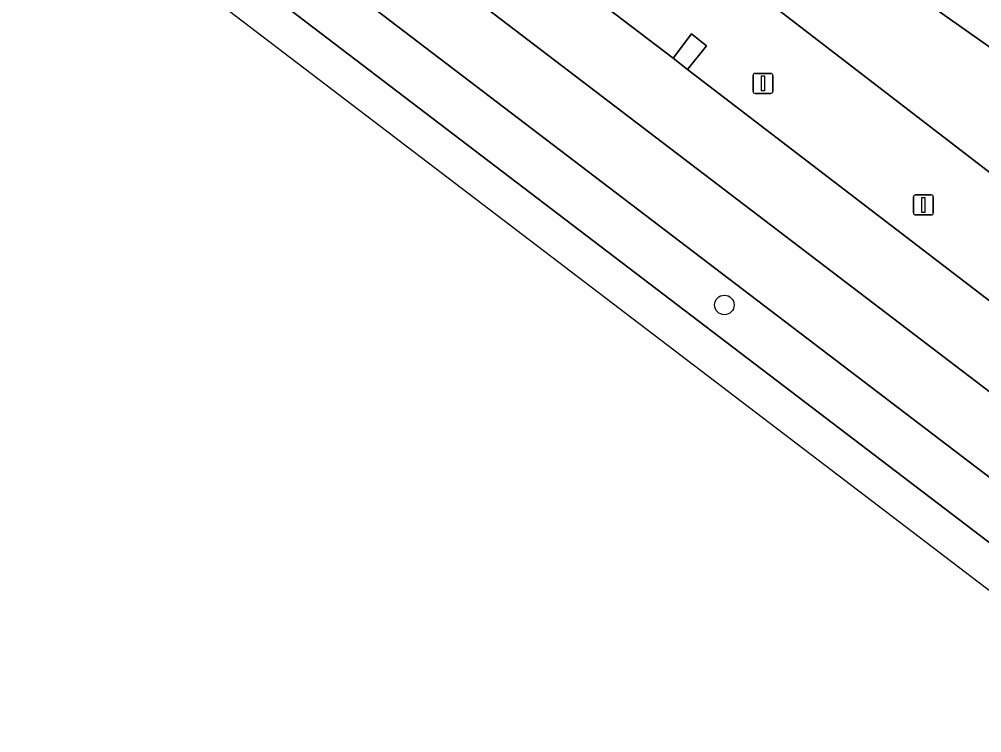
# Model space of a CAD drawing. Extents: x 158352 to 159489, y 383828 to 384603.
# Drawn here: x 158741.84 to 158789.93, y 383895.53 to 383931.19 of the extents above; entities that cross this region are included whole.
import ezdxf

# ---------------------------------------------------------------- set-up
doc = ezdxf.new("R2010")
doc.units = 0
for name, color, linetype in [('IMGEO_Berm_groen', 7, 'Continuous'), ('IMGEO_Boom', 7, 'Continuous'), ('IMGEO_Lichtmast', 7, 'Continuous'), ('IMGEO_Rijbaan_lokaal_open', 7, 'Continuous'), ('IMGEO_Rijbaan_regionaal_gesloten', 7, 'Continuous')]:
    doc.layers.add(name, color=color, linetype=linetype)

msp = doc.modelspace()

# ---------------------------------------------------------------- linework, layer by layer
at = {"layer": 'IMGEO_Berm_groen'}
msp.add_lwpolyline([(158712.448, 383967.648), (158601.783, 384051.997), (158599.607, 384050.406), (158710.894, 383965.575), (158870.149, 383844.179), (158872.742, 383845.398), (158840.416, 383870.111)], close=True, dxfattribs=at)
for points in [[(158659.949, 384021.569), (158658.997, 384020.06), (158719.87, 383977.549), (158722.355, 383976.815), (158737.116, 383966.874), (158761.637, 383950.03), (158810.032, 383915.926), (158827.198, 383905.391), (158846.564, 383892.216), (158863.926, 383878.374), (158875.474, 383869.523), (158882.921, 383862.988), (158886.793, 383863.483), (158886.442, 383864.681), (158887.482, 383869.723), (158884.881, 383873.33), (158882.767, 383874.369), (158883.199, 383875.722), (158882.014, 383876.131)], [(158761.637, 383950.03), (158737.116, 383966.874), (158722.355, 383976.815), (158719.87, 383977.549), (158730.549, 383969.3), (158735.999, 383965.349), (158792.144, 383922.13), (158878.555, 383856.55)], [(158727.395, 383965.137), (158742.631, 383953.57), (158743.539, 383954.774), (158744.295, 383954.183), (158743.393, 383953.02), (158758.567, 383941.397), (158759.475, 383942.601), (158760.231, 383942.009), (158759.311, 383940.832), (158774.512, 383929.251), (158775.42, 383930.455), (158776.176, 383929.863), (158775.233, 383928.687), (158790.386, 383917.062), (158791.294, 383918.266), (158792.05, 383917.675), (158791.147, 383916.495), (158806.345, 383904.911), (158807.253, 383906.114), (158808.009, 383905.523), (158807.078, 383904.325), (158822.238, 383892.727)], [(158878.555, 383856.55), (158792.144, 383922.13), (158735.999, 383965.349)], [(158879.548, 383852.422), (158882.404, 383850.241), (158883.133, 383849.685), (158883.548, 383849.368), (158885.646, 383850.307), (158891.701, 383857.858), (158890.829, 383858.479), (158890.986, 383858.707), (158888.248, 383863.669), (158886.793, 383863.483), (158882.921, 383862.988), (158875.474, 383869.523), (158863.926, 383878.374), (158846.564, 383892.216), (158827.198, 383905.391), (158810.032, 383915.926), (158761.637, 383950.03)]]:
    msp.add_lwpolyline(points, dxfattribs=at)
at = {"layer": 'IMGEO_Boom'}
msp.add_circle((158777.071, 383916.913), 0.489, dxfattribs=at)
at = {"layer": 'IMGEO_Lichtmast'}
for p, q in [((158778.603, 383928.484), (158779.393, 383928.484)), ((158779.393, 383928.484), (158778.603, 383928.484)), ((158778.503, 383927.584), (158778.503, 383928.384)), ((158778.503, 383928.384), (158778.503, 383927.584)), ((158779.493, 383928.384), (158779.493, 383927.584)), ((158779.493, 383927.584), (158779.493, 383928.384)), ((158779.393, 383927.484), (158778.603, 383927.484)), ((158778.603, 383927.484), (158779.393, 383927.484)), ((158786.516, 383921.51), (158786.516, 383922.31)), ((158786.516, 383922.31), (158786.516, 383921.51)), ((158786.616, 383922.41), (158787.406, 383922.41)), ((158787.406, 383922.41), (158786.616, 383922.41)), ((158787.506, 383922.31), (158787.506, 383921.51)), ((158787.506, 383921.51), (158787.506, 383922.31)), ((158787.406, 383921.41), (158786.616, 383921.41)), ((158786.616, 383921.41), (158787.406, 383921.41))]:
    msp.add_line(p, q, dxfattribs=at)
for points in [[(158778.923, 383928.359), (158779.073, 383928.359), (158779.073, 383927.609), (158778.923, 383927.609), (158778.923, 383928.359)], [(158786.936, 383922.285), (158787.086, 383922.285), (158787.086, 383921.535), (158786.936, 383921.535), (158786.936, 383922.285)]]:
    msp.add_lwpolyline(points, dxfattribs=at)
for centre, start, end in [((158778.603, 383928.384), 90, 180), ((158778.603, 383928.384), 90, 180), ((158779.393, 383928.384), 0, 90), ((158779.393, 383928.384), 360, 90), ((158778.603, 383927.584), 180, 270), ((158778.603, 383927.584), 180, 270), ((158779.393, 383927.584), 270, 0), ((158779.393, 383927.584), 270, 0), ((158786.616, 383922.31), 90, 180), ((158786.616, 383922.31), 90, 180), ((158787.406, 383922.31), 0, 90), ((158787.406, 383922.31), 360, 90), ((158786.616, 383921.51), 180, 270), ((158786.616, 383921.51), 180, 270), ((158787.406, 383921.51), 270, 0), ((158787.406, 383921.51), 270, 0)]:
    msp.add_arc(centre, 0.1, start, end, dxfattribs=at)
at = {"layer": 'IMGEO_Rijbaan_lokaal_open'}
msp.add_lwpolyline([(158775.233, 383928.687), (158776.176, 383929.863), (158775.42, 383930.455), (158774.512, 383929.251)], close=True, dxfattribs=at)
at = {"layer": 'IMGEO_Rijbaan_regionaal_gesloten'}
for points in [[(158604.629, 384054.077), (158601.783, 384051.997), (158712.448, 383967.648), (158840.416, 383870.111), (158872.742, 383845.398), (158876.311, 383847.075), (158853.2, 383864.631), (158826.26, 383885.172), (158810.298, 383897.342), (158786.867, 383915.207), (158739.488, 383951.331), (158697.831, 383983.092), (158678.288, 383997.993), (158670.924, 384003.608), (158635.896, 384030.315)], [(158868.176, 383843.253), (158870.149, 383844.179), (158710.894, 383965.575), (158599.607, 384050.406), (158597.855, 384049.125), (158647.356, 384011.687), (158729.784, 383948.814), (158785.821, 383906.07)]]:
    msp.add_lwpolyline(points, close=True, dxfattribs=at)
for points in [[(158854.116, 383868.421), (158838.92, 383879.981), (158838.175, 383880.587), (158823.006, 383892.17), (158822.238, 383892.727), (158807.078, 383904.325), (158806.345, 383904.911), (158791.147, 383916.495), (158790.386, 383917.062), (158775.233, 383928.687), (158774.512, 383929.251), (158759.311, 383940.832), (158758.567, 383941.397), (158743.393, 383953.02), (158742.631, 383953.57), (158727.395, 383965.137)], [(158739.488, 383951.331), (158786.867, 383915.207), (158810.298, 383897.342), (158826.26, 383885.172), (158853.2, 383864.631)]]:
    msp.add_lwpolyline(points, dxfattribs=at)

doc.saveas('drawing.dxf')
